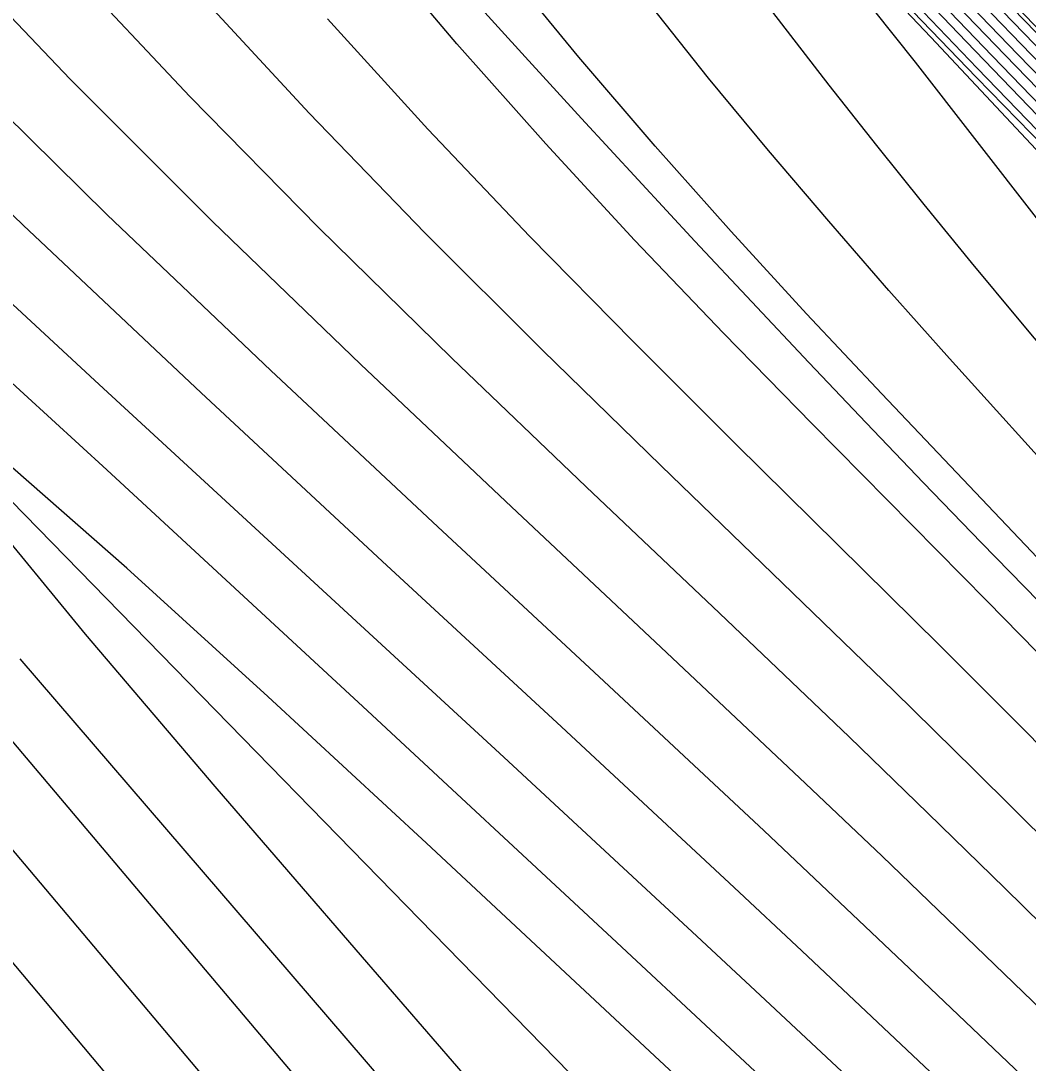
# Model space of a CAD drawing. Extents: x 2356077 to 2359823, y 225951 to 227822.
# Drawn here: x 2357927.46 to 2357941.73, y 226202.37 to 226217.14 of the extents above; entities that cross this region are included whole.
import ezdxf

# ---------------------------------------------------------------- set-up
doc = ezdxf.new("R2010")
doc.units = 0
for name, color, linetype in [('DTM Contours Major', 7, 'Continuous'), ('DTM Contours Minor', 7, 'Continuous'), ('Exist DTM Breakline', 7, 'Continuous'), ('Exist DTM Breakline Underwater', 7, 'Continuous'), ('Exist DTM Drainline', 7, 'Continuous')]:
    doc.layers.add(name, color=color, linetype=linetype)

msp = doc.modelspace()

# ---------------------------------------------------------------- linework, layer by layer
at = {"layer": 'DTM Contours Major'}
for points in [[(2357971.267, 226172.765), (2357969.197, 226174.731), (2357967.18, 226176.673), (2357964.346, 226179.428), (2357958.742, 226184.909), (2357957.294, 226186.312), (2357955.75, 226187.793), (2357953.86, 226189.583), (2357951.828, 226191.489), (2357945.328, 226197.555), (2357942.241, 226200.453), (2357938.525, 226203.958), (2357937.564, 226204.857), (2357935.116, 226207.132), (2357932.576, 226209.482), (2357930.011, 226211.867), (2357927.487, 226214.246), (2357925.073, 226216.575), (2357922.834, 226218.813)], [(2357971.497, 226188.149), (2357966.49, 226192.455), (2357964.305, 226194.352), (2357963.299, 226195.236), (2357961.952, 226196.433), (2357960.653, 226197.602), (2357959.397, 226198.747), (2357958.177, 226199.875), (2357956.985, 226200.988), (2357955.148, 226202.729), (2357953.813, 226204.011), (2357952.497, 226205.289), (2357951.16, 226206.599), (2357949.811, 226207.933), (2357948.457, 226209.281), (2357947.108, 226210.634), (2357944.765, 226213.003), (2357942.743, 226215.073), (2357941.222, 226216.646), (2357939.667, 226218.267)], [(2357970.689, 226189.958), (2357969.135, 226191.28), (2357967.61, 226192.587), (2357965.649, 226194.284), (2357963.757, 226195.942), (2357962.291, 226197.246), (2357961.301, 226198.137), (2357960.329, 226199.02), (2357958.427, 226200.768), (2357956.47, 226202.589), (2357954.924, 226204.046), (2357953.316, 226205.584), (2357952.208, 226206.655), (2357949.947, 226208.865), (2357947.675, 226211.107), (2357945.585, 226213.186), (2357944.885, 226213.887), (2357944.23, 226214.536), (2357942.173, 226216.642), (2357940.854, 226218.002)], [(2357941.851, 226214.35), (2357940.134, 226216.553), (2357939.539, 226217.304)], [(2357970.004, 226179.186), (2357966.09, 226183), (2357962.561, 226186.462), (2357957.505, 226191.464), (2357955.511, 226193.421), (2357952.816, 226196.031), (2357950.057, 226198.699), (2357948.678, 226200.046), (2357947.312, 226201.395), (2357946.17, 226202.539), (2357941.633, 226207.134), (2357940.475, 226208.294), (2357937.591, 226211.143), (2357936.128, 226212.599), (2357934.668, 226214.085), (2357933.222, 226215.606), (2357931.803, 226217.17)], [(2357925.024, 226208.128), (2357927.503, 226205.192), (2357935.359, 226195.861), (2357939.092, 226191.454), (2357941.742, 226188.336), (2357943.49, 226186.291), (2357945.244, 226184.257), (2357946.981, 226182.27), (2357948.679, 226180.365), (2357950.314, 226178.578), (2357951.154, 226177.683), (2357951.975, 226176.823), (2357952.782, 226175.993), (2357953.58, 226175.183)]]:
    msp.add_lwpolyline(points, dxfattribs=at)
at = {"layer": 'DTM Contours Minor'}
for points in [[(2357942.343, 226214.787), (2357940.353, 226216.908), (2357935.112, 226222.428)], [(2357970.72, 226171.378), (2357968.376, 226173.552), (2357966.113, 226175.685), (2357963.228, 226178.44), (2357957.918, 226183.556), (2357956.023, 226185.359), (2357953.958, 226187.299), (2357951.678, 226189.422), (2357943.889, 226196.638), (2357940.24, 226200.032), (2357935.833, 226204.145), (2357932.305, 226207.422), (2357928.674, 226210.775), (2357925.143, 226214.01), (2357921.92, 226216.934), (2357919.209, 226219.351)], [(2357971.594, 226173.489), (2357969.646, 226175.343), (2357967.738, 226177.181), (2357964.924, 226179.919), (2357958.132, 226186.573), (2357956.542, 226188.113), (2357955.704, 226188.917), (2357953.925, 226190.61), (2357952.03, 226192.396), (2357946.021, 226198.037), (2357944.033, 226199.917), (2357940.047, 226203.715), (2357937.991, 226205.659), (2357935.718, 226207.781), (2357933.365, 226209.968), (2357930.998, 226212.184), (2357928.681, 226214.392), (2357926.481, 226216.553), (2357924.463, 226218.633)], [(2357972.95, 226185.956), (2357968.148, 226190.522), (2357966.683, 226191.909), (2357965.36, 226193.146), (2357964.35, 226194.075), (2357961.088, 226197.024), (2357960.055, 226197.967), (2357958.979, 226198.957), (2357957.865, 226199.99), (2357956.72, 226201.061), (2357955.033, 226202.657), (2357953.984, 226203.662), (2357952.603, 226204.997), (2357951.187, 226206.381), (2357949.745, 226207.803), (2357948.288, 226209.255), (2357946.824, 226210.724), (2357944.892, 226212.681), (2357942.996, 226214.624), (2357940.856, 226216.842), (2357939.175, 226218.601)], [(2357970.618, 226179.679), (2357967.928, 226182.267), (2357965.375, 226184.747), (2357962.883, 226187.189), (2357960.62, 226189.428), (2357956.506, 226193.515), (2357955.471, 226194.535), (2357950.565, 226199.33), (2357949.333, 226200.547), (2357948.109, 226201.771), (2357946.945, 226202.951), (2357945.789, 226204.137), (2357942.322, 226207.718), (2357941.153, 226208.914), (2357938.67, 226211.43), (2357937.415, 226212.716), (2357936.155, 226214.034), (2357934.894, 226215.397), (2357933.635, 226216.816), (2357932.283, 226218.419)], [(2357970.103, 226175.948), (2357968.303, 226177.685), (2357965.51, 226180.403), (2357961.59, 226184.245), (2357958.225, 226187.551), (2357956.535, 226189.196), (2357955.649, 226190.05), (2357953.976, 226191.647), (2357950.396, 226195.033), (2357946.698, 226198.531), (2357944.879, 226200.267), (2357940.72, 226204.282), (2357939.661, 226205.299), (2357938.577, 226206.332), (2357936.526, 226208.265), (2357934.408, 226210.252), (2357932.273, 226212.271), (2357930.171, 226214.299), (2357928.153, 226216.315), (2357926.268, 226218.296)], [(2357971.201, 226180.19), (2357968.547, 226182.731), (2357965.858, 226185.332), (2357964.526, 226186.63), (2357963.211, 226187.919), (2357960.81, 226190.294), (2357956.508, 226194.583), (2357954.356, 226196.713), (2357952.17, 226198.866), (2357951.078, 226199.949), (2357949.986, 226201.042), (2357948.896, 226202.146), (2357947.709, 226203.368), (2357946.523, 226204.605), (2357944.153, 226207.107), (2357941.779, 226209.619), (2357939.658, 226211.852), (2357938.592, 226212.989), (2357937.522, 226214.157), (2357936.446, 226215.365), (2357935.364, 226216.625), (2357933.965, 226218.331)], [(2357942.742, 226214.552), (2357941, 226216.339), (2357939.198, 226218.208)], [(2357970.534, 226187.145), (2357968.766, 226188.854), (2357966.995, 226190.586), (2357965.254, 226192.305), (2357963.58, 226193.979), (2357961.454, 226196.131), (2357959.517, 226198.102), (2357958.619, 226199.01), (2357957.769, 226199.86), (2357956.574, 226201.032), (2357954.108, 226203.399), (2357952.239, 226205.204), (2357950.91, 226206.5), (2357949.512, 226207.873), (2357948.065, 226209.306), (2357946.587, 226210.781), (2357944.702, 226212.681), (2357942.712, 226214.712), (2357941.01, 226216.471), (2357939.27, 226218.288)], [(2357970.537, 226189.099), (2357968.643, 226190.726), (2357966.787, 226192.335), (2357964.678, 226194.185), (2357963.076, 226195.608), (2357961.836, 226196.724), (2357960.638, 226197.813), (2357959.477, 226198.881), (2357958.345, 226199.931), (2357957.238, 226200.969), (2357955.397, 226202.714), (2357953.885, 226204.167), (2357952.639, 226205.376), (2357951.365, 226206.622), (2357950.073, 226207.896), (2357948.773, 226209.187), (2357947.473, 226210.484), (2357945.085, 226212.888), (2357943.433, 226214.568), (2357941.403, 226216.657), (2357939.9, 226218.22)], [(2357970.476, 226189.397), (2357968.701, 226190.919), (2357966.963, 226192.424), (2357964.913, 226194.216), (2357963.079, 226195.842), (2357961.918, 226196.885), (2357960.789, 226197.91), (2357959.687, 226198.919), (2357958.61, 226199.916), (2357957.552, 226200.904), (2357955.679, 226202.671), (2357954.002, 226204.275), (2357952.803, 226205.435), (2357951.576, 226206.632), (2357950.329, 226207.857), (2357949.073, 226209.1), (2357946.57, 226211.596), (2357944.8, 226213.378), (2357943.011, 226215.198), (2357941.588, 226216.663), (2357940.134, 226218.172)], [(2357970.545, 226189.587), (2357968.851, 226191.035), (2357967.19, 226192.468), (2357965.17, 226194.228), (2357963.532, 226195.673), (2357962.031, 226197.016), (2357960.953, 226197.992), (2357959.899, 226198.955), (2357958.866, 226199.908), (2357956.848, 226201.791), (2357955.043, 226203.498), (2357954.126, 226204.374), (2357952.969, 226205.49), (2357951.785, 226206.643), (2357950.581, 226207.822), (2357948.152, 226210.224), (2357945.689, 226212.683), (2357944.433, 226213.949), (2357943.874, 226214.504), (2357943.157, 226215.246), (2357941.779, 226216.661), (2357940.372, 226218.118)], [(2357970.617, 226189.773), (2357968.995, 226191.156), (2357967.405, 226192.524), (2357965.414, 226194.252), (2357963.64, 226195.812), (2357962.156, 226197.135), (2357961.125, 226198.067), (2357960.113, 226198.988), (2357959.12, 226199.902), (2357957.175, 226201.708), (2357955.242, 226203.527), (2357954.259, 226204.464), (2357953.141, 226205.539), (2357951.996, 226206.65), (2357949.658, 226208.941), (2357947.313, 226211.263), (2357945.324, 226213.25), (2357944.658, 226213.919), (2357944.051, 226214.52), (2357941.974, 226216.654), (2357940.612, 226218.061)], [(2357970.565, 226176.55), (2357968.87, 226178.186), (2357966.103, 226180.879), (2357962.925, 226183.991), (2357958.314, 226188.532), (2357956.527, 226190.278), (2357955.597, 226191.178), (2357954.034, 226192.678), (2357949.05, 226197.42), (2357947.364, 226199.032), (2357945.704, 226200.634), (2357943.548, 226202.742), (2357941.402, 226204.847), (2357940.311, 226205.911), (2357939.194, 226206.991), (2357937.357, 226208.744), (2357935.47, 226210.537), (2357933.566, 226212.362), (2357931.681, 226214.209), (2357929.85, 226216.067), (2357928.109, 226217.927)], [(2357971.782, 226180.691), (2357969.172, 226183.18), (2357967.762, 226184.535), (2357966.348, 226185.902), (2357964.94, 226187.272), (2357963.546, 226188.636), (2357962.176, 226189.988), (2357959.855, 226192.297), (2357955.425, 226196.736), (2357952.533, 226199.622), (2357951.574, 226200.588), (2357950.613, 226201.564), (2357949.65, 226202.556), (2357948.431, 226203.832), (2357947.209, 226205.134), (2357945.985, 226206.454), (2357944.765, 226207.783), (2357942.35, 226210.437), (2357940.617, 226212.356), (2357939.759, 226213.321), (2357938.905, 226214.301), (2357938.054, 226215.301), (2357937.203, 226216.33), (2357935.864, 226218.018)], [(2357942.281, 226212.095), (2357941.604, 226212.902), (2357940.93, 226213.714), (2357940.259, 226214.537), (2357939.586, 226215.374), (2357938.912, 226216.229), (2357937.699, 226217.807)], [(2357971.027, 226177.151), (2357969.439, 226178.686), (2357965.55, 226182.474), (2357962.236, 226185.727), (2357957.468, 226190.431), (2357955.551, 226192.302), (2357954.101, 226193.701), (2357949.553, 226198.061), (2357948.024, 226199.538), (2357946.514, 226201.011), (2357945.398, 226202.113), (2357942.088, 226205.413), (2357940.969, 226206.523), (2357939.827, 226207.644), (2357936.531, 226210.835), (2357934.851, 226212.473), (2357933.18, 226214.138), (2357931.541, 226215.831), (2357929.955, 226217.551)], [(2357971.017, 226172.1), (2357968.802, 226174.159), (2357966.655, 226176.189), (2357964.649, 226178.108), (2357962.162, 226180.51), (2357958.593, 226183.975), (2357956.551, 226185.939), (2357955.822, 226186.633), (2357953.829, 226188.513), (2357951.665, 226190.537), (2357944.633, 226197.073), (2357941.405, 226200.084), (2357937.934, 226203.332), (2357937.038, 226204.167), (2357934.299, 226206.704), (2357928.565, 226211.986), (2357925.728, 226214.612), (2357923.017, 226217.147)], [(2357919.423, 226213.216), (2357930.095, 226200.505), (2357932.153, 226198.061), (2357935.154, 226194.511), (2357938.156, 226190.986), (2357941.664, 226186.881), (2357943.217, 226185.075), (2357944.776, 226183.277), (2357946.329, 226181.512), (2357947.86, 226179.804), (2357949.358, 226178.176), (2357950.256, 226177.224), (2357951.14, 226176.305), (2357952.016, 226175.411)], [(2357970.525, 226170.569), (2357968.049, 226172.859), (2357965.648, 226175.114), (2357962.7, 226177.913), (2357958.282, 226182.135), (2357956.524, 226183.8), (2357953.582, 226186.556), (2357951.018, 226188.937), (2357942.4, 226196.914), (2357938.122, 226200.897), (2357933.205, 226205.487), (2357930.958, 226207.564), (2357928.96, 226209.381), (2357927.338, 226210.805)], [(2357926.92, 226210.207), (2357928.368, 226208.449), (2357930.205, 226206.288), (2357932.292, 226203.868), (2357937.183, 226198.22), (2357938.525, 226196.664), (2357941.194, 226193.553), (2357946.387, 226187.488), (2357948.83, 226184.656), (2357951.115, 226182.042), (2357953.201, 226179.706), (2357953.839, 226179.006), (2357954.456, 226178.339), (2357955.641, 226177.076), (2357956.792, 226175.874), (2357959.589, 226172.998), (2357960.33, 226172.229), (2357961.098, 226171.421), (2357963.031, 226169.341), (2357965.062, 226167.064), (2357967.106, 226164.655), (2357969.076, 226162.177), (2357970.887, 226159.695)], [(2357927.443, 226208.098), (2357935.933, 226198.22), (2357939.455, 226194.102), (2357944.158, 226188.574), (2357946.395, 226185.956), (2357948.527, 226183.487), (2357950.531, 226181.205), (2357952.385, 226179.149), (2357953.071, 226178.408), (2357953.735, 226177.701), (2357954.383, 226177.022), (2357955.02, 226176.364), (2357955.651, 226175.722), (2357957.038, 226174.334), (2357958.59, 226172.794), (2357959.395, 226171.989), (2357960.227, 226171.146), (2357961.09, 226170.256), (2357962.895, 226168.334), (2357964.772, 226166.233), (2357966.65, 226163.999), (2357968.456, 226161.678), (2357970.121, 226159.316)], [(2357926.681, 226207.697), (2357932.045, 226201.349), (2357941.808, 226189.781), (2357943.782, 226187.454), (2357945.747, 226185.157), (2357947.674, 226182.935), (2357949.533, 226180.834), (2357951.293, 226178.899), (2357952.065, 226178.074), (2357952.816, 226177.287), (2357953.549, 226176.531), (2357954.272, 226175.8), (2357954.988, 226175.086), (2357955.705, 226174.383), (2357958.323, 226171.853), (2357959.229, 226170.969), (2357960.159, 226170.046), (2357961.116, 226169.073), (2357962.806, 226167.288), (2357964.533, 226165.352), (2357966.243, 226163.291), (2357967.88, 226161.129), (2357969.426, 226158.882), (2357971.541, 226156.457)]]:
    msp.add_lwpolyline(points, dxfattribs=at)
at = {"layer": 'Exist DTM Breakline'}
for points in [[(2357739.379, 226441.004), (2357819.613, 226359.102), (2357890.87, 226277.588), (2357993.999, 226180.096), (2358102.764, 226183.23), (2358191.473, 226205.9), (2358275.273, 226131.78), (2358421.38, 226152.319), (2358505.025, 226137.402), (2358547.118, 226053.573)], [(2357719.555, 226395.117), (2357791.559, 226318.918), (2357850.785, 226251.619), (2357976.144, 226133.407), (2357988.46, 226117.463)]]:
    msp.add_spline(points, degree=3, dxfattribs=at)
at = {"layer": 'Exist DTM Breakline Underwater'}
for points in [[(2357739.428, 226434.309), (2357811.723, 226357.465), (2357885.724, 226276.345), (2357991.789, 226172.502), (2358103.028, 226173.66), (2358191.056, 226197.408), (2358272.648, 226122.63), (2358421.22, 226141.688), (2358498.765, 226117.394), (2358527.12, 226046.782)], [(2357722.365, 226399.093), (2357796.501, 226325.142), (2357855.427, 226255.408), (2357974.836, 226142.381), (2357994.862, 226118.943)]]:
    msp.add_spline(points, degree=3, dxfattribs=at)
at = {"layer": 'Exist DTM Drainline'}
msp.add_line((2357874.586, 226264.309), (2357980.851, 226155.539), dxfattribs=at)

doc.saveas('drawing.dxf')
